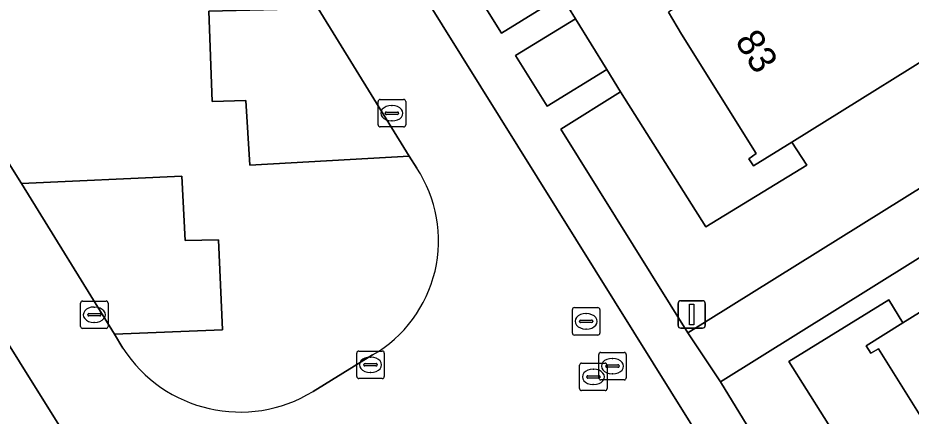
# Model space of a CAD drawing. Extents: x 159279 to 160377, y 384531 to 385888.
# Drawn here: x 159722.16 to 159754.62, y 385486.19 to 385500.69 of the extents above; entities that cross this region are included whole.
import ezdxf

# ---------------------------------------------------------------- set-up
doc = ezdxf.new("R2010")
doc.units = 0
for name, color, linetype in [('IMGEO_Erf', 7, 'Continuous'), ('IMGEO_Groenvoorziening', 7, 'Continuous'), ('IMGEO_Kolk', 7, 'Continuous'), ('IMGEO_Lichtmast', 7, 'Continuous'), ('IMGEO_Pand', 7, 'Continuous'), ('IMGEO_Pand_nummerreeks', 7, 'Continuous'), ('IMGEO_Parkeervlak_open', 7, 'Continuous'), ('IMGEO_Rijbaan_lokaal_open', 7, 'Continuous'), ('IMGEO_Rioolput', 7, 'Continuous'), ('IMGEO_Voetpad_open', 7, 'Continuous')]:
    doc.layers.add(name, color=color, linetype=linetype)

msp = doc.modelspace()

# ---------------------------------------------------------------- linework, layer by layer
at = {"layer": 'IMGEO_Erf'}
for points in [[(159741.913, 385501.482), (159742.422, 385500.648), (159743.564, 385498.807), (159744.06, 385497.994), (159747.167, 385493.083), (159750.827, 385495.326), (159750.291, 385496.166), (159748.894, 385495.296), (159748.721, 385495.554), (159748.988, 385495.744), (159746.278, 385500.093), (159745.801, 385500.892)], [(159756.159, 385484.277), (159753.431, 385488.645), (159753.155, 385488.49), (159752.989, 385488.757), (159754.316, 385489.583), (159753.809, 385490.421), (159750.177, 385488.18), (159752.741, 385484.11), (159753.272, 385483.228), (159756.285, 385478.417)]]:
    msp.add_lwpolyline(points, dxfattribs=at)
at = {"layer": 'IMGEO_Groenvoorziening'}
for points in [[(159706.022, 385520.738), (159706.521, 385519.929), (159712.231, 385520.145), (159712.336, 385517.772), (159713.694, 385517.826), (159713.815, 385515.305), (159715.284, 385515.35), (159715.456, 385512.083), (159711.533, 385511.895), (159713.069, 385509.441), (159718.811, 385509.705), (159718.967, 385507.336), (159720.316, 385507.407), (159720.449, 385504.871), (159721.808, 385504.941), (159721.975, 385501.664), (159718.029, 385501.464), (159722.292, 385494.655), (159728.122, 385494.92), (159728.24, 385492.589), (159729.456, 385492.613), (159729.603, 385489.339), (159725.669, 385489.176), (159725.983, 385488.667)], [(159736.66, 385495.219), (159736.388, 385495.658), (159730.59, 385495.324), (159730.446, 385497.673), (159729.221, 385497.639), (159729.099, 385500.925), (159733.073, 385501.03)], [(159732.889, 385487.094), (159735.055, 385488.421)]]:
    msp.add_lwpolyline(points, dxfattribs=at)
for points in [[(159738.866, 385506.383), (159736.663, 385505.016), (159737.747, 385503.312), (159739.734, 385500.123), (159741.913, 385501.482)], [(159743.564, 385498.807), (159742.422, 385500.648), (159740.249, 385499.318), (159741.399, 385497.467)], [(159757.139, 385500.263), (159757.064, 385500.384), (159750.291, 385496.166), (159750.827, 385495.326), (159747.167, 385493.083), (159744.06, 385497.994), (159741.895, 385496.637), (159746.51, 385489.224), (159759.111, 385497.08)], [(159754.316, 385489.583), (159761.058, 385493.778), (159761.136, 385493.827), (159761.076, 385493.927), (159760.26, 385495.29), (159747.694, 385487.44), (159750.562, 385482.737), (159752.741, 385484.11), (159750.177, 385488.18), (159753.809, 385490.421)]]:
    msp.add_lwpolyline(points, close=True, dxfattribs=at)
for centre, radius, start, end in [((159732.649, 385492.577), 4.802, 300.0605, 33.3711), ((159730.237, 385491.396), 5.054, 212.6822, 301.6548)]:
    msp.add_arc(centre, radius, start, end, dxfattribs=at)
at = {"layer": 'IMGEO_Kolk'}
for p, q in [((159735.254, 385496.79), (159735.254, 385497.642)), ((159735.329, 385497.716), (159736.181, 385497.716)), ((159736.255, 385497.642), (159736.255, 385496.79)), ((159735.742, 385497.496), (159735.767, 385497.496)), ((159735.513, 385497.21), (159735.513, 385497.222)), ((159735.951, 385497.173), (159735.553, 385497.173)), ((159735.556, 385497.259), (159735.954, 385497.259)), ((159735.997, 385497.222), (159735.997, 385497.21)), ((159736.181, 385496.716), (159735.329, 385496.716)), ((159735.765, 385496.936), (159735.74, 385496.936)), ((159724.441, 385489.456), (159724.441, 385490.308)), ((159724.516, 385490.382), (159725.368, 385490.382)), ((159724.929, 385490.162), (159724.954, 385490.162)), ((159725.442, 385490.308), (159725.442, 385489.456)), ((159724.7, 385489.876), (159724.7, 385489.888)), ((159725.138, 385489.839), (159724.74, 385489.839)), ((159724.743, 385489.925), (159725.141, 385489.925)), ((159725.184, 385489.888), (159725.184, 385489.876)), ((159724.952, 385489.602), (159724.927, 385489.602)), ((159725.368, 385489.382), (159724.516, 385489.382)), ((159734.553, 385488.561), (159735.405, 385488.561)), ((159734.478, 385487.635), (159734.478, 385488.487)), ((159734.966, 385488.341), (159734.991, 385488.341)), ((159735.479, 385488.487), (159735.479, 385487.635)), ((159734.737, 385488.055), (159734.737, 385488.067)), ((159735.175, 385488.018), (159734.777, 385488.018)), ((159734.78, 385488.104), (159735.178, 385488.104)), ((159735.221, 385488.067), (159735.221, 385488.055)), ((159735.405, 385487.561), (159734.553, 385487.561)), ((159734.989, 385487.781), (159734.964, 385487.781))]:
    msp.add_line(p, q, dxfattribs=at)
for points in [[(159735.254, 385496.79), (159735.254, 385497.642)], [(159735.329, 385497.716), (159736.181, 385497.716)], [(159736.255, 385497.642), (159736.255, 385496.79)], [(159736.181, 385496.716), (159735.329, 385496.716)], [(159724.441, 385489.456), (159724.441, 385490.308)], [(159724.516, 385490.382), (159725.368, 385490.382)], [(159725.442, 385490.308), (159725.442, 385489.456)], [(159725.368, 385489.382), (159724.516, 385489.382)], [(159734.553, 385488.561), (159735.405, 385488.561)], [(159734.478, 385487.635), (159734.478, 385488.487)], [(159735.479, 385488.487), (159735.479, 385487.635)], [(159735.405, 385487.561), (159734.553, 385487.561)]]:
    msp.add_lwpolyline(points, dxfattribs=at)
for centre, radius, start, end in [((159735.331, 385497.64), 0.0765, 91.552, 178.448), ((159735.331, 385497.64), 0.0765, 91.552, 178.448), ((159736.179, 385497.64), 0.0765, 1.552, 88.448), ((159736.179, 385497.64), 0.0765, 1.552, 88.448), ((159735.553, 385497.219), 0.0403, 85.8775, 175.7526), ((159735.55, 385497.209), 0.0366, 178.938, 274.7102), ((159735.954, 385497.216), 0.043, 264.8664, 352.4533), ((159735.958, 385497.221), 0.0386, 1.7309, 96.639), ((159735.331, 385496.792), 0.0765, 181.552, 268.448), ((159735.331, 385496.792), 0.0765, 181.552, 268.448), ((159736.179, 385496.792), 0.0765, 271.552, 358.448), ((159736.179, 385496.792), 0.0765, 271.552, 358.448), ((159724.518, 385490.306), 0.0765, 91.552, 178.448), ((159724.518, 385490.306), 0.0765, 91.552, 178.448), ((159725.366, 385490.306), 0.0765, 1.552, 88.448), ((159725.366, 385490.306), 0.0765, 1.552, 88.448), ((159724.74, 385489.885), 0.0403, 85.8775, 175.7526), ((159724.737, 385489.875), 0.0366, 178.938, 274.7102), ((159725.141, 385489.882), 0.043, 264.8664, 352.4533), ((159725.145, 385489.887), 0.0386, 1.7309, 96.639), ((159724.518, 385489.458), 0.0765, 181.552, 268.448), ((159724.518, 385489.458), 0.0765, 181.552, 268.448), ((159725.366, 385489.458), 0.0765, 271.552, 358.448), ((159725.366, 385489.458), 0.0765, 271.552, 358.448), ((159734.555, 385488.485), 0.0765, 91.552, 178.448), ((159734.555, 385488.485), 0.0765, 91.552, 178.448), ((159735.403, 385488.485), 0.0765, 1.552, 88.448), ((159735.403, 385488.485), 0.0765, 1.552, 88.448), ((159734.777, 385488.064), 0.0403, 85.8775, 175.7526), ((159734.774, 385488.054), 0.0366, 178.938, 274.7102), ((159735.178, 385488.061), 0.043, 264.8664, 352.4533), ((159735.182, 385488.066), 0.0386, 1.7309, 96.639), ((159734.555, 385487.637), 0.0765, 181.552, 268.448), ((159734.555, 385487.637), 0.0765, 181.552, 268.448), ((159735.403, 385487.637), 0.0765, 271.552, 358.448), ((159735.403, 385487.637), 0.0765, 271.552, 358.448)]:
    msp.add_arc(centre, radius, start, end, dxfattribs=at)
for centre, major_axis, ratio, start_param, end_param in [((159735.741, 385497.216), (-0.387, 0.002), 0.722429, 4.712389, 7.853982), ((159735.766, 385497.216), (-0.39, 0.002), 0.717154, 1.570796, 4.712389), ((159724.928, 385489.882), (-0.387, 0.002), 0.722429, 4.712389, 7.853982), ((159724.953, 385489.882), (-0.39, 0.002), 0.717154, 1.570796, 4.712389), ((159734.965, 385488.061), (-0.387, 0.002), 0.722429, 4.712389, 7.853982), ((159734.99, 385488.061), (-0.39, 0.002), 0.717154, 1.570796, 4.712389)]:
    msp.add_ellipse(centre, major_axis=major_axis, ratio=ratio, start_param=start_param, end_param=end_param, dxfattribs=at)
at = {"layer": 'IMGEO_Lichtmast'}
for p, q in [((159746.154, 385489.493), (159746.154, 385490.293)), ((159746.154, 385490.293), (159746.154, 385489.493)), ((159746.254, 385490.393), (159747.044, 385490.393)), ((159747.044, 385490.393), (159746.254, 385490.393)), ((159747.144, 385490.293), (159747.144, 385489.493)), ((159747.144, 385489.493), (159747.144, 385490.293)), ((159747.044, 385489.393), (159746.254, 385489.393)), ((159746.254, 385489.393), (159747.044, 385489.393))]:
    msp.add_line(p, q, dxfattribs=at)
msp.add_lwpolyline([(159746.574, 385490.268), (159746.724, 385490.268), (159746.724, 385489.518), (159746.574, 385489.518), (159746.574, 385490.268)], dxfattribs=at)
for centre, start, end in [((159746.254, 385490.293), 90, 180), ((159746.254, 385490.293), 90, 180), ((159747.044, 385490.293), 0, 90), ((159747.044, 385490.293), 360, 90), ((159746.254, 385489.493), 180, 270), ((159746.254, 385489.493), 180, 270), ((159747.044, 385489.493), 270, 0), ((159747.044, 385489.493), 270, 0)]:
    msp.add_arc(centre, 0.1, start, end, dxfattribs=at)
at = {"layer": 'IMGEO_Pand'}
for points in [[(159757.989, 385500.96), (159754.601, 385506.388), (159745.801, 385500.892), (159746.278, 385500.093), (159748.988, 385495.744), (159748.721, 385495.554), (159748.894, 385495.296), (159750.291, 385496.166), (159757.064, 385500.384)], [(159761.058, 385493.778), (159754.316, 385489.583), (159752.989, 385488.757), (159753.155, 385488.49), (159753.431, 385488.645), (159756.159, 385484.277), (159756.642, 385483.504), (159764.429, 385488.357), (159762.438, 385491.551)]]:
    msp.add_lwpolyline(points, close=True, dxfattribs=at)
at = {"layer": 'IMGEO_Parkeervlak_open'}
for points in [[(159733.073, 385501.03), (159729.099, 385500.925), (159729.221, 385497.639), (159730.446, 385497.673), (159730.59, 385495.324), (159736.388, 385495.658)], [(159722.292, 385494.655), (159725.669, 385489.176), (159729.603, 385489.339), (159729.456, 385492.613), (159728.24, 385492.589), (159728.122, 385494.92)]]:
    msp.add_lwpolyline(points, close=True, dxfattribs=at)
at = {"layer": 'IMGEO_Rijbaan_lokaal_open'}
for points in [[(159771.645, 385445.743), (159713.93, 385538.401), (159697.346, 385528.047), (159753.856, 385437.44), (159755.137, 385435.385), (159756.104, 385433.874), (159757.348, 385431.808)], [(159716.619, 385527.459), (159717.122, 385526.568), (159722.132, 385518.57), (159722.171, 385518.472), (159724.266, 385515.176), (159729.153, 385507.241), (159733.073, 385501.03), (159736.388, 385495.658), (159736.66, 385495.219)], [(159725.983, 385488.667), (159725.669, 385489.176), (159722.292, 385494.655), (159718.029, 385501.464), (159713.069, 385509.441), (159711.533, 385511.895), (159706.521, 385519.929), (159706.022, 385520.738)], [(159735.055, 385488.421), (159732.889, 385487.094)]]:
    msp.add_lwpolyline(points, dxfattribs=at)
for centre, radius, start, end in [((159732.649, 385492.577), 4.802, 300.0605, 33.3711), ((159730.237, 385491.396), 5.054, 212.6822, 301.6548)]:
    msp.add_arc(centre, radius, start, end, dxfattribs=at)
at = {"layer": 'IMGEO_Rioolput'}
for p, q in [((159742.387, 385490.142), (159743.239, 385490.142)), ((159742.312, 385489.216), (159742.312, 385490.068)), ((159742.8, 385489.922), (159742.825, 385489.922)), ((159743.313, 385490.068), (159743.313, 385489.216)), ((159742.571, 385489.636), (159742.571, 385489.648)), ((159743.009, 385489.599), (159742.611, 385489.599)), ((159742.614, 385489.685), (159743.012, 385489.685)), ((159743.055, 385489.648), (159743.055, 385489.636)), ((159742.823, 385489.362), (159742.798, 385489.362)), ((159743.239, 385489.142), (159742.387, 385489.142)), ((159743.345, 385488.512), (159744.197, 385488.512)), ((159743.27, 385487.586), (159743.27, 385488.438)), ((159743.758, 385488.292), (159743.783, 385488.292)), ((159744.271, 385488.438), (159744.271, 385487.586)), ((159742.575, 385487.195), (159742.575, 385488.047)), ((159742.65, 385488.121), (159743.502, 385488.121)), ((159743.063, 385487.901), (159743.088, 385487.901)), ((159743.529, 385488.006), (159743.529, 385488.018)), ((159743.967, 385487.969), (159743.569, 385487.969)), ((159743.572, 385488.055), (159743.97, 385488.055)), ((159743.576, 385488.047), (159743.576, 385487.195)), ((159744.013, 385488.018), (159744.013, 385488.006)), ((159742.834, 385487.615), (159742.834, 385487.627)), ((159743.272, 385487.578), (159742.874, 385487.578)), ((159742.877, 385487.664), (159743.275, 385487.664)), ((159743.318, 385487.627), (159743.318, 385487.615)), ((159743.781, 385487.732), (159743.756, 385487.732)), ((159743.086, 385487.341), (159743.061, 385487.341)), ((159744.197, 385487.512), (159743.345, 385487.512)), ((159743.502, 385487.121), (159742.65, 385487.121))]:
    msp.add_line(p, q, dxfattribs=at)
for points in [[(159742.387, 385490.142), (159743.239, 385490.142)], [(159742.312, 385489.216), (159742.312, 385490.068)], [(159743.313, 385490.068), (159743.313, 385489.216)], [(159743.239, 385489.142), (159742.387, 385489.142)], [(159743.345, 385488.512), (159744.197, 385488.512)], [(159743.27, 385487.586), (159743.27, 385488.438)], [(159744.271, 385488.438), (159744.271, 385487.586)], [(159742.575, 385487.195), (159742.575, 385488.047)], [(159742.65, 385488.121), (159743.502, 385488.121)], [(159743.576, 385488.047), (159743.576, 385487.195)], [(159744.197, 385487.512), (159743.345, 385487.512)], [(159743.502, 385487.121), (159742.65, 385487.121)]]:
    msp.add_lwpolyline(points, dxfattribs=at)
for centre, radius, start, end in [((159742.389, 385490.066), 0.0765, 91.552, 178.448), ((159742.389, 385490.066), 0.0765, 91.552, 178.448), ((159743.237, 385490.066), 0.0765, 1.552, 88.448), ((159743.237, 385490.066), 0.0765, 1.552, 88.448), ((159742.611, 385489.645), 0.0403, 85.8775, 175.7526), ((159742.608, 385489.635), 0.0366, 178.938, 274.7102), ((159743.012, 385489.642), 0.043, 264.8664, 352.4533), ((159743.016, 385489.647), 0.0386, 1.7309, 96.639), ((159742.389, 385489.218), 0.0765, 181.552, 268.448), ((159742.389, 385489.218), 0.0765, 181.552, 268.448), ((159743.237, 385489.218), 0.0765, 271.552, 358.448), ((159743.237, 385489.218), 0.0765, 271.552, 358.448), ((159743.347, 385488.436), 0.0765, 91.552, 178.448), ((159743.347, 385488.436), 0.0765, 91.552, 178.448), ((159744.195, 385488.436), 0.0765, 1.552, 88.448), ((159744.195, 385488.436), 0.0765, 1.552, 88.448), ((159742.652, 385488.045), 0.0765, 91.552, 178.448), ((159742.652, 385488.045), 0.0765, 91.552, 178.448), ((159743.5, 385488.045), 0.0765, 1.552, 88.448), ((159743.5, 385488.045), 0.0765, 1.552, 88.448), ((159743.569, 385488.015), 0.0403, 85.8775, 175.7526), ((159743.566, 385488.005), 0.0366, 178.938, 274.7102), ((159743.97, 385488.012), 0.043, 264.8664, 352.4533), ((159743.974, 385488.017), 0.0386, 1.7309, 96.639), ((159742.874, 385487.624), 0.0403, 85.8775, 175.7526), ((159742.871, 385487.614), 0.0366, 178.938, 274.7102), ((159743.347, 385487.588), 0.0765, 181.552, 268.448), ((159743.347, 385487.588), 0.0765, 181.552, 268.448), ((159743.275, 385487.621), 0.043, 264.8664, 352.4533), ((159743.279, 385487.626), 0.0386, 1.7309, 96.639), ((159744.195, 385487.588), 0.0765, 271.552, 358.448), ((159744.195, 385487.588), 0.0765, 271.552, 358.448), ((159742.652, 385487.197), 0.0765, 181.552, 268.448), ((159742.652, 385487.197), 0.0765, 181.552, 268.448), ((159743.5, 385487.197), 0.0765, 271.552, 358.448), ((159743.5, 385487.197), 0.0765, 271.552, 358.448)]:
    msp.add_arc(centre, radius, start, end, dxfattribs=at)
for centre, major_axis, ratio, start_param, end_param in [((159742.799, 385489.642), (-0.387, 0.002), 0.722429, 4.712389, 7.853982), ((159742.824, 385489.642), (-0.39, 0.002), 0.717154, 1.570796, 4.712389), ((159743.757, 385488.012), (-0.387, 0.002), 0.722429, 4.712389, 7.853982), ((159743.782, 385488.012), (-0.39, 0.002), 0.717154, 1.570796, 4.712389), ((159743.062, 385487.621), (-0.387, 0.002), 0.722429, 4.712389, 7.853982), ((159743.087, 385487.621), (-0.39, 0.002), 0.717154, 1.570796, 4.712389)]:
    msp.add_ellipse(centre, major_axis=major_axis, ratio=ratio, start_param=start_param, end_param=end_param, dxfattribs=at)
at = {"layer": 'IMGEO_Voetpad_open'}
for points in [[(159713.93, 385538.401), (159771.645, 385445.743)], [(159753.856, 385437.44), (159697.346, 385528.047)], [(159750.562, 385482.737), (159747.694, 385487.44), (159746.51, 385489.224), (159741.895, 385496.637), (159744.06, 385497.994), (159743.564, 385498.807), (159741.399, 385497.467), (159740.249, 385499.318), (159742.422, 385500.648), (159741.913, 385501.482), (159739.734, 385500.123), (159737.747, 385503.312)]]:
    msp.add_lwpolyline(points, dxfattribs=at)
msp.add_lwpolyline([(159780.089, 385505.807), (159778.31, 385508.681), (159790.87, 385516.629), (159789.778, 385518.376), (159777.186, 385510.509), (159776.179, 385512.153), (159757.139, 385500.263), (159759.111, 385497.08), (159746.51, 385489.224), (159747.694, 385487.44), (159760.26, 385495.29), (159761.076, 385493.927)], close=True, dxfattribs=at)

# ---------------------------------------------------------------- texts
at = {"layer": 'IMGEO_Pand_nummerreeks'}
msp.add_text('83', height=1, rotation=301.9307, dxfattribs=at).set_placement((159748.199, 385499.847))

doc.saveas('drawing.dxf')
